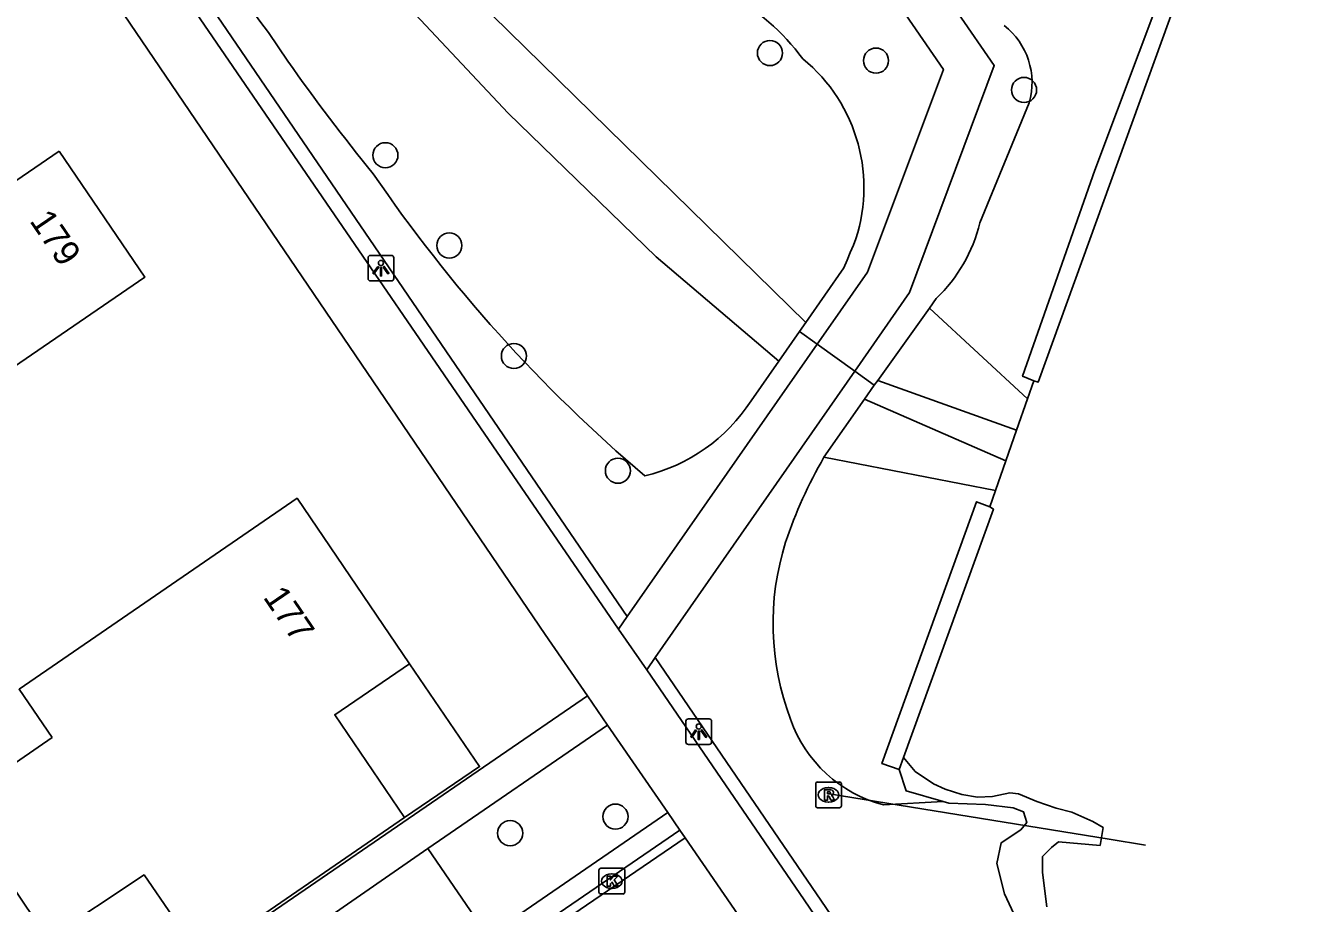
# Model space of a CAD drawing. Extents: x 155275 to 156263, y 382654 to 383635.
# Drawn here: x 155754.22 to 155803.92, y 383396.34 to 383430.5 of the extents above; entities that cross this region are included whole.
import ezdxf

# ---------------------------------------------------------------- set-up
doc = ezdxf.new("R2010")
doc.units = 0
for name, color, linetype in [('IMGEO_Boom', 7, 'Continuous'), ('IMGEO_Duiker', 7, 'Continuous'), ('IMGEO_Groenvoorziening', 7, 'Continuous'), ('IMGEO_Haag', 7, 'Continuous'), ('IMGEO_Kademuur', 7, 'Continuous'), ('IMGEO_Kolk', 7, 'Continuous'), ('IMGEO_Lichtpunt', 7, 'Continuous'), ('IMGEO_Meer_plas_ven_vijver', 7, 'Continuous'), ('IMGEO_Pand', 7, 'Continuous'), ('IMGEO_Pand_nummerreeks', 7, 'Continuous'), ('IMGEO_Pand_overbouw', 7, 'Continuous'), ('IMGEO_Parkeervlak_open', 7, 'Continuous'), ('IMGEO_Rijbaan_lokaal_gesloten', 7, 'Continuous'), ('IMGEO_Rijbaan_lokaal_open', 7, 'Continuous'), ('IMGEO_Rioolput', 7, 'Continuous'), ('IMGEO_Voetpad_halfverhard', 7, 'Continuous'), ('IMGEO_Voetpad_open', 7, 'Continuous'), ('IMGEO_Waterloop', 7, 'Continuous')]:
    doc.layers.add(name, color=color, linetype=linetype)

msp = doc.modelspace()

# ---------------------------------------------------------------- linework, layer by layer
at = {"layer": 'IMGEO_Boom'}
for centre in [(155783.197, 383429.427), (155787.325, 383429.132), (155793.087, 383427.992), (155768.228, 383425.451), (155770.718, 383421.939), (155773.231, 383417.64), (155777.279, 383413.176), (155777.183, 383399.719), (155773.086, 383399.074)]:
    msp.add_circle(centre, 0.489, dxfattribs=at)
at = {"layer": 'IMGEO_Duiker'}
for points in [[(155787.259, 383416.5), (155786.497, 383417.047), (155785.035, 383418.096), (155784.346, 383418.59)], [(155797.819, 383398.608), (155796.402, 383398.837), (155785.502, 383400.6)]]:
    msp.add_lwpolyline(points, dxfattribs=at)
at = {"layer": 'IMGEO_Groenvoorziening'}
for points in [[(155763.682, 383430.227), (155764.436, 383429.106)], [(155793.283, 383427.495), (155791.363, 383422.818)], [(155784.59, 383418.94), (155786.078, 383421.07), (155786.199, 383421.367), (155786.323, 383421.662), (155786.452, 383421.955)], [(155789.67, 383419.875), (155789.407, 383419.506)], [(155787.391, 383416.684), (155789.407, 383419.506)], [(155789.407, 383419.506), (155793.222, 383415.974)], [(155782.462, 383415.892), (155783.545, 383417.443)], [(155785.297, 383413.698), (155786.874, 383415.961)], [(155791.972, 383412.404), (155785.297, 383413.698)], [(155789.937, 383400.304), (155788.501, 383400.718), (155788.229, 383401.557)], [(155787.621, 383400.178), (155789.937, 383400.304)], [(155789.937, 383400.304), (155790.156, 383400.241), (155791.585, 383400.188), (155792.665, 383400.062), (155793.07, 383399.904), (155793.191, 383399.488), (155792.957, 383399.208), (155792.2, 383398.702), (155792.029, 383397.89), (155792.326, 383396.718), (155793.24, 383394.77)]]:
    msp.add_lwpolyline(points, dxfattribs=at)
for centre, radius, start, end in [((156126.216, 383704.552), 454.626, 214.86993, 217.11432), ((155777.574, 383424.156), 8.547, 36.1781, 88.103), ((155790.593, 383428.284), 2.803, 343.6584, 52.1548), ((155829.406, 383474.959), 79.522, 215.21287, 219.16973), ((155780.409, 383424.198), 6.446, 339.6385, 50.9132), ((155816.344, 383457.794), 58.77, 214.23276, 229.68994), ((155785.502, 383424.231), 6.029, 313.7369, 346.4426), ((155776.754, 383419.603), 6.808, 283.3333, 326.9735), ((155800.504, 383404.845), 17.596, 149.7948, 161.6157), ((155793.797, 383407.226), 10.481, 162.404, 200.7737), ((155788.917, 383405.224), 5.21, 199.2229, 255.6018)]:
    msp.add_arc(centre, radius, start, end, dxfattribs=at)
at = {"layer": 'IMGEO_Haag'}
for points in [[(155723.759, 383485.312), (155724.227, 383485.725), (155777.645, 383407.499)], [(155820.541, 383344.855), (155818.47, 383347.843), (155812.556, 383356.375), (155778.735, 383405.903)]]:
    msp.add_lwpolyline(points, dxfattribs=at)
at = {"layer": 'IMGEO_Kademuur'}
for points in [[(155802.044, 383439.848), (155801.583, 383440.095), (155801.017, 383438.651), (155795.838, 383424.87), (155793.028, 383416.849), (155793.465, 383416.67)], [(155793.465, 383416.67), (155793.639, 383416.625), (155800.706, 383436.152), (155801.722, 383438.959)], [(155791.75, 383411.768), (155791.239, 383411.971), (155787.554, 383401.779), (155788.229, 383401.557)], [(155788.397, 383402.02), (155791.895, 383411.685), (155791.75, 383411.768)], [(155788.229, 383401.557), (155788.397, 383402.02)]]:
    msp.add_lwpolyline(points, dxfattribs=at)
at = {"layer": 'IMGEO_Kolk'}
for p, q in [((155776.617, 383397.708), (155777.469, 383397.708)), ((155776.542, 383396.782), (155776.542, 383397.634)), ((155777.03, 383397.488), (155777.055, 383397.488)), ((155777.543, 383397.634), (155777.543, 383396.782)), ((155777.053, 383396.928), (155777.028, 383396.928)), ((155777.469, 383396.708), (155776.617, 383396.708))]:
    msp.add_line(p, q, dxfattribs=at)
for points in [[(155776.617, 383397.708), (155777.469, 383397.708)], [(155776.542, 383396.782), (155776.542, 383397.634)], [(155776.863, 383397.408), (155776.986, 383397.408), (155776.986, 383397.257), (155777.116, 383397.408), (155777.28, 383397.408), (155777.134, 383397.257), (155777.287, 383397.008), (155777.135, 383397.008), (155777.05, 383397.172), (155776.986, 383397.105), (155776.986, 383397.008), (155776.863, 383397.008), (155776.863, 383397.408)], [(155777.543, 383397.634), (155777.543, 383396.782)], [(155777.469, 383396.708), (155776.617, 383396.708)]]:
    msp.add_lwpolyline(points, dxfattribs=at)
for centre, start, end in [((155776.619, 383397.632), 91.552, 178.448), ((155776.619, 383397.632), 91.552, 178.448), ((155777.467, 383397.632), 1.552, 88.448), ((155777.467, 383397.632), 1.552, 88.448), ((155776.619, 383396.784), 181.552, 268.448), ((155776.619, 383396.784), 181.552, 268.448), ((155777.467, 383396.784), 271.552, 358.448), ((155777.467, 383396.784), 271.552, 358.448)]:
    msp.add_arc(centre, 0.0765, start, end, dxfattribs=at)
for centre, major_axis, ratio, start_param, end_param in [((155777.029, 383397.208), (-0.387, 0.002), 0.722429, 4.712389, 7.853982), ((155777.054, 383397.208), (-0.39, 0.002), 0.717154, 1.570796, 4.712389)]:
    msp.add_ellipse(centre, major_axis=major_axis, ratio=ratio, start_param=start_param, end_param=end_param, dxfattribs=at)
at = {"layer": 'IMGEO_Lichtpunt'}
for p, q in [((155767.558, 383421.461), (155767.558, 383420.654)), ((155767.558, 383421.461), (155767.558, 383420.654)), ((155768.46, 383421.556), (155767.652, 383421.556)), ((155768.46, 383421.556), (155767.652, 383421.556)), ((155768.554, 383420.654), (155768.554, 383421.461)), ((155768.554, 383420.654), (155768.554, 383421.461)), ((155767.652, 383420.56), (155768.46, 383420.56)), ((155767.652, 383420.56), (155768.46, 383420.56)), ((155779.926, 383403.428), (155779.926, 383402.621)), ((155779.926, 383403.428), (155779.926, 383402.621)), ((155780.828, 383403.523), (155780.02, 383403.523)), ((155780.828, 383403.523), (155780.02, 383403.523)), ((155780.922, 383402.621), (155780.922, 383403.428)), ((155780.922, 383402.621), (155780.922, 383403.428)), ((155780.02, 383402.527), (155780.828, 383402.527)), ((155780.02, 383402.527), (155780.828, 383402.527))]:
    msp.add_line(p, q, dxfattribs=at)
for points in [[(155767.932, 383421.125), (155767.971, 383421.097), (155767.783, 383420.835), (155767.745, 383420.862), (155767.932, 383421.125)], [(155768.034, 383421.077), (155768.081, 383421.077), (155768.081, 383420.755), (155768.034, 383420.755), (155768.034, 383421.077)], [(155768.144, 383421.097), (155768.182, 383421.124), (155768.369, 383420.862), (155768.33, 383420.834), (155768.144, 383421.097)], [(155780.3, 383403.092), (155780.339, 383403.064), (155780.151, 383402.802), (155780.113, 383402.829), (155780.3, 383403.092)], [(155780.402, 383403.044), (155780.449, 383403.044), (155780.449, 383402.722), (155780.402, 383402.722), (155780.402, 383403.044)], [(155780.512, 383403.064), (155780.55, 383403.091), (155780.737, 383402.829), (155780.698, 383402.801), (155780.512, 383403.064)]]:
    msp.add_lwpolyline(points, dxfattribs=at)
for centre in [(155768.057, 383421.259), (155780.425, 383403.226)]:
    msp.add_circle(centre, 0.0994, dxfattribs=at)
for centre, start, end in [((155767.652, 383421.461), 90, 180), ((155767.652, 383421.461), 90, 180), ((155768.46, 383421.461), 0, 90), ((155768.46, 383421.461), 0, 90), ((155767.652, 383420.654), 180, 270), ((155767.652, 383420.654), 180, 270), ((155768.46, 383420.654), 270, 0), ((155768.46, 383420.654), 270, 360), ((155780.02, 383403.428), 90, 180), ((155780.02, 383403.428), 90, 180), ((155780.828, 383403.428), 0, 90), ((155780.828, 383403.428), 0, 90), ((155780.02, 383402.621), 180, 270), ((155780.02, 383402.621), 180, 270), ((155780.828, 383402.621), 270, 0), ((155780.828, 383402.621), 270, 360)]:
    msp.add_arc(centre, 0.0946, start, end, dxfattribs=at)
at = {"layer": 'IMGEO_Meer_plas_ven_vijver'}
for points in [[(155793.222, 383415.974), (155793.465, 383416.67)], [(155792.794, 383414.752), (155793.222, 383415.974)], [(155791.972, 383412.404), (155792.377, 383413.56)], [(155791.75, 383411.768), (155791.972, 383412.404)], [(155793.975, 383396.206), (155793.809, 383397.55), (155793.799, 383398.165), (155794.157, 383398.511), (155794.424, 383398.74), (155796.047, 383398.596), (155796.165, 383399.294), (155795.758, 383399.526), (155794.946, 383399.889), (155794.333, 383400.053), (155793.583, 383400.304), (155792.867, 383400.609), (155792.536, 383400.645), (155791.855, 383400.501), (155791.273, 383400.477), (155790.66, 383400.573), (155790.019, 383400.793), (155789.568, 383401), (155788.847, 383401.476), (155788.397, 383402.02)]]:
    msp.add_lwpolyline(points, dxfattribs=at)
at = {"layer": 'IMGEO_Pand'}
for points in [[(155755.532, 383425.611), (155758.869, 383420.711), (155743.553, 383410.225), (155740.216, 383415.125), (155755.532, 383425.611)], [(155755.264, 383402.793), (155753.973, 383404.673), (155764.793, 383412.107), (155769.172, 383405.667), (155766.255, 383403.684), (155768.977, 383399.681), (155761.042, 383394.237), (155758.839, 383397.452), (155755.091, 383394.96), (155751.995, 383399.56), (155751.574, 383399.282), (155751.13, 383399.955), (155755.264, 383402.793)]]:
    msp.add_lwpolyline(points, dxfattribs=at)
at = {"layer": 'IMGEO_Pand_overbouw'}
msp.add_lwpolyline([(155768.977, 383399.681), (155771.894, 383401.665), (155769.172, 383405.667), (155766.255, 383403.684)], close=True, dxfattribs=at)
at = {"layer": 'IMGEO_Parkeervlak_open'}
msp.add_lwpolyline([(155772.222, 383395.062), (155769.879, 383398.475)], dxfattribs=at)
at = {"layer": 'IMGEO_Rijbaan_lokaal_gesloten'}
for points in [[(155779.69, 383399.195), (155772.686, 383394.39)], [(155779.69, 383399.195), (155779.897, 383398.895)], [(155779.897, 383398.895), (155721.169, 383358.828), (155661.404, 383317.986), (155661.244, 383318.235)]]:
    msp.add_lwpolyline(points, dxfattribs=at)
at = {"layer": 'IMGEO_Rijbaan_lokaal_open'}
msp.add_lwpolyline([(155779.897, 383398.895), (155782.106, 383395.69)], dxfattribs=at)
at = {"layer": 'IMGEO_Rioolput'}
for p, q in [((155784.977, 383400.139), (155784.977, 383400.991)), ((155785.052, 383401.065), (155785.904, 383401.065)), ((155785.465, 383400.845), (155785.49, 383400.845)), ((155785.978, 383400.991), (155785.978, 383400.139)), ((155785.488, 383400.285), (155785.463, 383400.285)), ((155785.904, 383400.065), (155785.052, 383400.065))]:
    msp.add_line(p, q, dxfattribs=at)
for points in [[(155784.977, 383400.139), (155784.977, 383400.991)], [(155785.052, 383401.065), (155785.904, 383401.065)], [(155785.566, 383400.763), (155785.314, 383400.765), (155785.314, 383400.365)], [(155785.978, 383400.991), (155785.978, 383400.139)], [(155785.314, 383400.365), (155785.438, 383400.365), (155785.438, 383400.527), (155785.449, 383400.527)], [(155785.492, 383400.684), (155785.438, 383400.684), (155785.438, 383400.603)], [(155785.438, 383400.603), (155785.49, 383400.603)], [(155785.496, 383400.498), (155785.567, 383400.365), (155785.707, 383400.365), (155785.642, 383400.491)], [(155785.904, 383400.065), (155785.052, 383400.065)]]:
    msp.add_lwpolyline(points, dxfattribs=at)
for centre, radius, start, end in [((155785.054, 383400.989), 0.0765, 91.552, 178.448), ((155785.054, 383400.989), 0.0765, 91.552, 178.448), ((155785.565, 383400.653), 0.109, 350.3612, 89.416), ((155785.902, 383400.989), 0.0765, 1.552, 88.448), ((155785.902, 383400.989), 0.0765, 1.552, 88.448), ((155785.448, 383400.474), 0.0533, 26.0293, 88.6989), ((155785.474, 383400.792), 0.19, 274.7715, 282.9687), ((155785.498, 383400.588), 0.0964, 77.0061, 93.1865), ((155785.512, 383400.645), 0.0378, 276.6634, 79.6772), ((155785.563, 383400.653), 0.112, 277.5842, 350.9817), ((155785.547, 383400.438), 0.108, 29.5134, 73.7905), ((155785.054, 383400.141), 0.0765, 181.552, 268.448), ((155785.054, 383400.141), 0.0765, 181.552, 268.448), ((155785.902, 383400.141), 0.0765, 271.552, 358.448), ((155785.902, 383400.141), 0.0765, 271.552, 358.448)]:
    msp.add_arc(centre, radius, start, end, dxfattribs=at)
for centre, major_axis, ratio, start_param, end_param in [((155785.464, 383400.565), (-0.387, 0.002), 0.722429, 4.712389, 7.853982), ((155785.489, 383400.565), (-0.39, 0.002), 0.717154, 1.570796, 4.712389)]:
    msp.add_ellipse(centre, major_axis=major_axis, ratio=ratio, start_param=start_param, end_param=end_param, dxfattribs=at)
at = {"layer": 'IMGEO_Voetpad_halfverhard'}
for points in [[(155782.026, 383443.296), (155791.926, 383428.938), (155788.632, 383420.112), (155786.497, 383417.047), (155778.735, 383405.903)], [(155777.645, 383407.499), (155785.035, 383418.096), (155785.37, 383418.576), (155786.992, 383420.901), (155789.946, 383428.782), (155786.989, 383433.092)], [(155777.308, 383407.016), (155777.645, 383407.499)], [(155778.735, 383405.903), (155778.4, 383405.423)]]:
    msp.add_lwpolyline(points, dxfattribs=at)
at = {"layer": 'IMGEO_Voetpad_open'}
for points in [[(155777.308, 383407.016), (155760.092, 383432.137), (155746.216, 383452.521), (155723.759, 383485.312)], [(155725.215, 383479.049), (155734.512, 383465.559), (155774.449, 383406.803), (155776.093, 383404.417)], [(155778.4, 383405.423), (155777.308, 383407.016)], [(155778.4, 383405.423), (155781.629, 383400.711), (155784.362, 383396.723), (155785.107, 383395.628)], [(155776.093, 383404.417), (155750.929, 383387.164), (155746.045, 383383.83)], [(155776.879, 383403.277), (155776.093, 383404.417)], [(155769.879, 383398.475), (155776.879, 383403.277)], [(155776.879, 383403.277), (155779.221, 383399.877)], [(155779.221, 383399.877), (155772.222, 383395.062)], [(155779.221, 383399.877), (155779.69, 383399.195)], [(155765.776, 383395.635), (155769.879, 383398.475)]]:
    msp.add_lwpolyline(points, dxfattribs=at)
at = {"layer": 'IMGEO_Waterloop'}
for points in [[(155784.59, 383418.94), (155771.747, 383431.539), (155756.539, 383449.702), (155749.851, 383457.256), (155746.049, 383462.013)], [(155745.459, 383459.436), (155747.4, 383456.9), (155750.156, 383453.198), (155753.026, 383450.252), (155755.32, 383447.516), (155758.776, 383442.965), (155766.987, 383433.504), (155773.01, 383427.092), (155778.762, 383421.492), (155783.545, 383417.443)], [(155783.545, 383417.443), (155784.346, 383418.59), (155784.59, 383418.94)], [(155786.874, 383415.961), (155787.259, 383416.5), (155787.391, 383416.684)], [(155792.794, 383414.752), (155787.391, 383416.684)], [(155786.874, 383415.961), (155792.377, 383413.56)], [(155792.377, 383413.56), (155792.794, 383414.752)]]:
    msp.add_lwpolyline(points, dxfattribs=at)

# ---------------------------------------------------------------- texts
at = {"layer": 'IMGEO_Pand_nummerreeks'}
for s, rotation, p in [('179', 304.2593, (155754.356, 383422.896)), ('177', 304.2191, (155763.446, 383408.254))]:
    msp.add_text(s, height=1, rotation=rotation, dxfattribs=at).set_placement(p)

doc.saveas('drawing.dxf')
